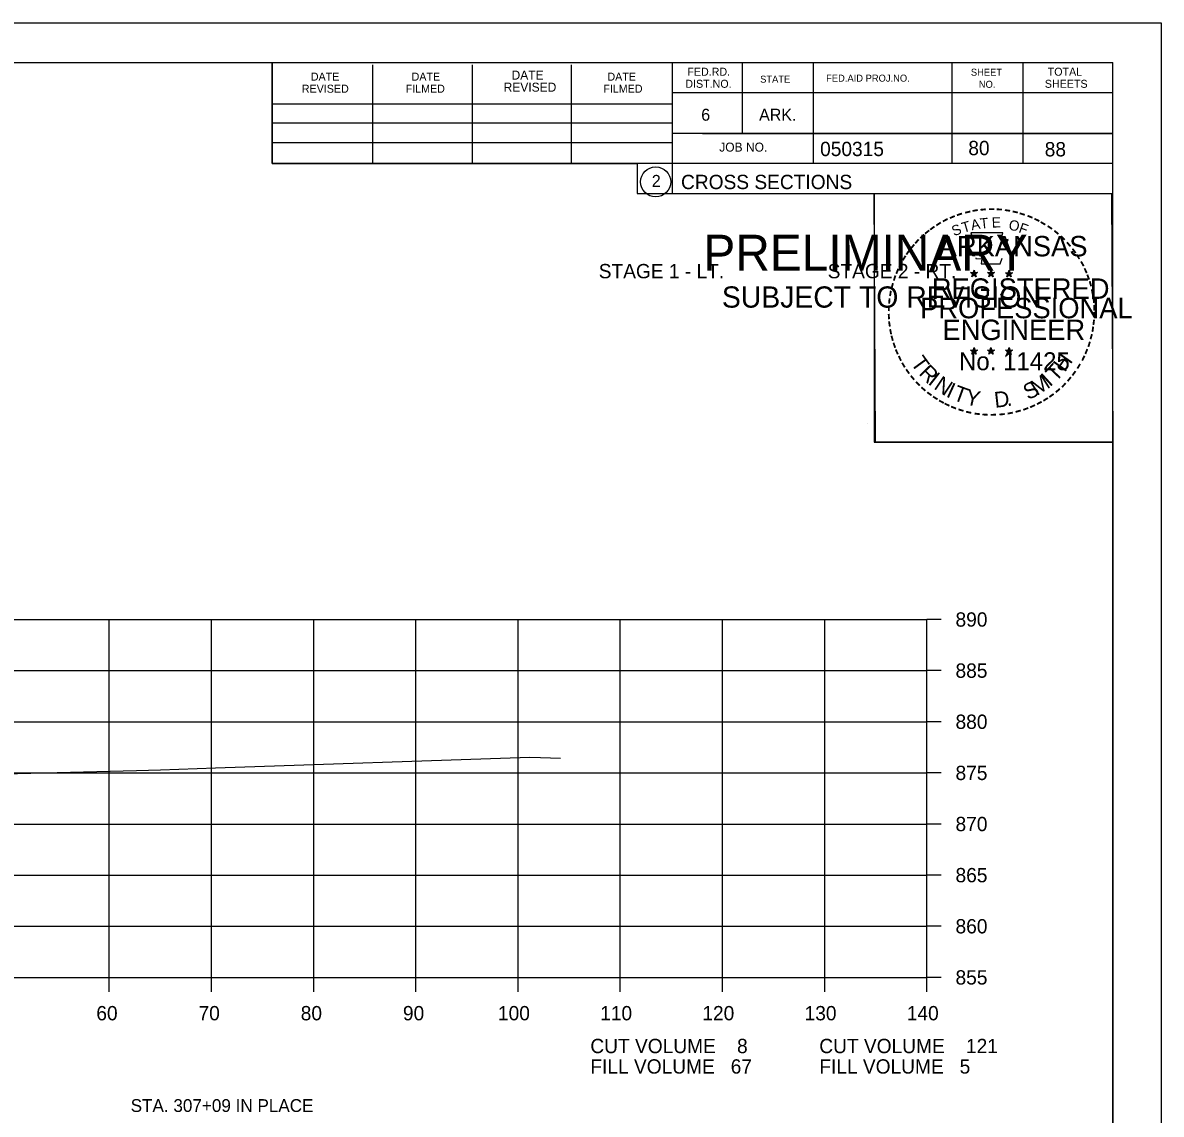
# Model space of a CAD drawing. Extents: x 1486524 to 1499135, y 326561 to 337924.
# Drawn here: x 1489034.4 to 1489145.8, y 334592.6 to 334699.3 of the extents above; entities that cross this region are included whole.
import ezdxf

# ---------------------------------------------------------------- set-up
doc = ezdxf.new("R2010")
doc.units = 0
for name, color, linetype in [('Default', 7, 'Continuous'), ('E_Const Align', 7, 'Continuous'), ('E_Const Align Station', 7, 'Continuous'), ('E_Ownership Information', 7, 'Continuous'), ('E_Property Line', 7, 'Continuous'), ('E_Proposed ROW Fig Annot', 7, 'Continuous'), ('E_Quarter Calls', 7, 'Continuous'), ('E_Section Line', 7, 'Continuous'), ('E_Station Offset', 7, 'Continuous'), ('E_Tract Number', 7, 'Continuous'), ('S_SIXTEEN_SECTION', 7, 'Continuous')]:
    doc.layers.add(name, color=color, linetype=linetype)

msp = doc.modelspace()

# ---------------------------------------------------------------- linework, layer by layer
at = {"layer": 'E_Const Align'}
for p, q in [((1489122.89, 334605.99), (1489122.89, 334640.99)), ((1489124.29, 334640.99), (1489122.89, 334640.99)), ((1489124.29, 334635.99), (1489122.89, 334635.99)), ((1489124.29, 334630.99), (1489122.89, 334630.99)), ((1489124.29, 334625.99), (1489122.89, 334625.99)), ((1489124.29, 334620.99), (1489122.89, 334620.99)), ((1489124.29, 334615.99), (1489122.89, 334615.99)), ((1489124.29, 334610.99), (1489122.89, 334610.99)), ((1488842.89, 334605.99), (1489122.89, 334605.99)), ((1489042.89, 334604.59), (1489042.89, 334605.99)), ((1489052.89, 334604.59), (1489052.89, 334605.99)), ((1489062.89, 334604.59), (1489062.89, 334605.99)), ((1489072.89, 334604.59), (1489072.89, 334605.99)), ((1489082.89, 334604.59), (1489082.89, 334605.99)), ((1489092.89, 334604.59), (1489092.89, 334605.99)), ((1489102.89, 334604.59), (1489102.89, 334605.99)), ((1489112.89, 334604.59), (1489112.89, 334605.99)), ((1489122.89, 334604.59), (1489122.89, 334605.99)), ((1489124.29, 334605.99), (1489122.89, 334605.99))]:
    msp.add_line(p, q, dxfattribs=at)
at = {"layer": 'E_Ownership Information'}
for p, q in [((1488842.89, 334640.99), (1489122.89, 334640.99)), ((1488842.89, 334640.99), (1489122.89, 334640.99)), ((1489042.89, 334605.99), (1489042.89, 334640.99)), ((1489042.89, 334605.99), (1489042.89, 334640.99)), ((1489052.89, 334605.99), (1489052.89, 334640.99)), ((1489052.89, 334605.99), (1489052.89, 334640.99)), ((1489062.89, 334605.99), (1489062.89, 334640.99)), ((1489062.89, 334605.99), (1489062.89, 334640.99)), ((1489072.89, 334605.99), (1489072.89, 334640.99)), ((1489072.89, 334605.99), (1489072.89, 334640.99)), ((1489082.89, 334605.99), (1489082.89, 334640.99)), ((1489082.89, 334605.99), (1489082.89, 334640.99)), ((1489092.89, 334605.99), (1489092.89, 334640.99)), ((1489092.89, 334605.99), (1489092.89, 334640.99)), ((1489102.89, 334605.99), (1489102.89, 334640.99)), ((1489102.89, 334605.99), (1489102.89, 334640.99)), ((1489112.89, 334605.99), (1489112.89, 334640.99)), ((1489112.89, 334605.99), (1489112.89, 334640.99)), ((1489122.89, 334605.99), (1489122.89, 334640.99)), ((1489122.89, 334605.99), (1489122.89, 334640.99)), ((1488842.89, 334635.99), (1489122.89, 334635.99)), ((1488842.89, 334635.99), (1489122.89, 334635.99)), ((1488842.89, 334630.99), (1489122.89, 334630.99)), ((1488842.89, 334630.99), (1489122.89, 334630.99)), ((1488842.89, 334625.99), (1489122.89, 334625.99)), ((1488842.89, 334625.99), (1489122.89, 334625.99)), ((1488842.89, 334620.99), (1489122.89, 334620.99)), ((1488842.89, 334620.99), (1489122.89, 334620.99)), ((1488842.89, 334615.99), (1489122.89, 334615.99)), ((1488842.89, 334615.99), (1489122.89, 334615.99)), ((1488842.89, 334610.99), (1489122.89, 334610.99)), ((1488842.89, 334610.99), (1489122.89, 334610.99)), ((1488842.89, 334605.99), (1489122.89, 334605.99)), ((1488842.89, 334605.99), (1489122.89, 334605.99))]:
    msp.add_line(p, q, dxfattribs=at)
at = {"layer": 'E_Property Line'}
for p, q in [((1488824.89, 334695.45), (1489141.07, 334695.45)), ((1489058.81, 334685.57), (1489058.81, 334695.45)), ((1489097.97, 334695.45), (1489097.97, 334682.65)), ((1489104.81, 334695.45), (1489104.81, 334688.51)), ((1489111.75, 334695.45), (1489111.75, 334685.57)), ((1489125.33, 334695.45), (1489125.33, 334685.57)), ((1489132.27, 334695.45), (1489132.27, 334685.57)), ((1489141.07, 334489.99), (1489141.07, 334695.45)), ((1489068.67, 334685.57), (1489068.67, 334695.25)), ((1489078.43, 334685.57), (1489078.43, 334695.25)), ((1489088.11, 334685.57), (1489088.11, 334695.25)), ((1489141.07, 334692.51), (1489097.97, 334692.51)), ((1489141.07, 334692.53), (1489141.07, 334692.53)), ((1489058.81, 334691.43), (1489097.97, 334691.43)), ((1489058.81, 334689.57), (1489097.97, 334689.57)), ((1489141.07, 334688.51), (1489097.97, 334688.51)), ((1489100.93, 334688.51), (1489141.07, 334688.51)), ((1489058.81, 334685.57), (1489058.81, 334687.63)), ((1489058.81, 334687.63), (1489097.97, 334687.63)), ((1489141.07, 334685.57), (1489058.81, 334685.57)), ((1489097.97, 334682.65), (1489141.07, 334682.65))]:
    msp.add_line(p, q, dxfattribs=at)
msp.add_circle((1489096.35, 334683.79), 1.47, dxfattribs=at)
at = {"layer": 'E_Quarter Calls'}
for p, q in [((1488812.48, 334699.35), (1489145.82, 334699.35)), ((1489117.1, 334660.2), (1489117.1, 334660.2))]:
    msp.add_line(p, q, dxfattribs=at)
for points in [[(1488812.48, 334699.35), (1489145.82, 334699.35), (1489145.82, 334486.01), (1488812.48, 334486.01)], [(1489058.81, 334695.45), (1489058.81, 334685.57), (1489094.54, 334685.57), (1489094.54, 334682.65), (1489117.74, 334682.65), (1489117.74, 334658.32), (1489141.07, 334658.32), (1489141.07, 334489.99), (1488824.89, 334489.99), (1488824.89, 334695.45)], [(1489117.74, 334682.65), (1489140.94, 334682.65), (1489141.07, 334658.32), (1489117.86, 334658.32)]]:
    msp.add_lwpolyline(points, close=True, dxfattribs=at)
at = {"layer": 'E_Tract Number'}
msp.add_lwpolyline([(1489017.05, 334625.49), (1489045.55, 334626.23), (1489047.91, 334626.3), (1489053.28, 334626.48), (1489084.05, 334627.52), (1489085.09, 334627.49), (1489087.05, 334627.43)], dxfattribs=at)
at = {"layer": 'S_SIXTEEN_SECTION'}
for p, q in [((1489127.15, 334674.91), (1489127.5, 334674.8)), ((1489127.15, 334674.91), (1489127.4, 334674.86)), ((1489127.15, 334674.91), (1489127.39, 334674.79)), ((1489127.28, 334674.5), (1489127.5, 334674.8)), ((1489127.28, 334674.5), (1489127.41, 334674.74)), ((1489127.28, 334674.5), (1489127.5, 334674.72)), ((1489127.5, 334675.16), (1489127.46, 334674.91)), ((1489127.5, 334674.8), (1489127.5, 334675.16)), ((1489127.5, 334675.16), (1489127.55, 334674.91)), ((1489127.85, 334674.91), (1489127.5, 334674.8)), ((1489127.71, 334674.5), (1489127.5, 334674.8)), ((1489127.71, 334674.5), (1489127.5, 334674.71)), ((1489127.85, 334674.91), (1489127.56, 334674.86)), ((1489127.71, 334674.5), (1489127.58, 334674.79)), ((1489127.85, 334674.91), (1489127.64, 334674.81)), ((1489128.82, 334674.91), (1489129.17, 334674.8)), ((1489128.82, 334674.91), (1489129.07, 334674.86)), ((1489128.82, 334674.91), (1489129.06, 334674.79)), ((1489128.95, 334674.5), (1489129.17, 334674.8)), ((1489128.95, 334674.5), (1489129.08, 334674.74)), ((1489128.95, 334674.5), (1489129.17, 334674.72)), ((1489129.17, 334675.16), (1489129.13, 334674.91)), ((1489129.17, 334674.8), (1489129.17, 334675.16)), ((1489129.17, 334675.16), (1489129.22, 334674.91)), ((1489129.52, 334674.91), (1489129.17, 334674.8)), ((1489129.38, 334674.5), (1489129.17, 334674.8)), ((1489129.38, 334674.5), (1489129.17, 334674.71)), ((1489129.52, 334674.91), (1489129.23, 334674.86)), ((1489129.38, 334674.5), (1489129.25, 334674.79)), ((1489129.52, 334674.91), (1489129.31, 334674.81)), ((1489130.58, 334674.9), (1489130.93, 334674.79)), ((1489130.58, 334674.9), (1489130.84, 334674.85)), ((1489130.58, 334674.9), (1489130.82, 334674.77)), ((1489130.72, 334674.49), (1489130.93, 334674.79)), ((1489130.72, 334674.49), (1489130.84, 334674.73)), ((1489130.72, 334674.49), (1489130.93, 334674.71)), ((1489130.93, 334675.15), (1489130.89, 334674.9)), ((1489130.93, 334674.79), (1489130.93, 334675.15)), ((1489130.93, 334675.15), (1489130.98, 334674.9)), ((1489131.28, 334674.9), (1489130.93, 334674.79)), ((1489131.15, 334674.49), (1489130.93, 334674.79)), ((1489131.15, 334674.49), (1489130.93, 334674.7)), ((1489131.28, 334674.9), (1489130.99, 334674.85)), ((1489131.15, 334674.49), (1489131.01, 334674.78)), ((1489131.28, 334674.9), (1489131.08, 334674.79)), ((1489127.15, 334667.34), (1489127.5, 334667.22)), ((1489127.15, 334667.34), (1489127.4, 334667.29)), ((1489127.15, 334667.34), (1489127.38, 334667.21)), ((1489127.28, 334666.93), (1489127.5, 334667.22)), ((1489127.28, 334666.93), (1489127.41, 334667.17)), ((1489127.28, 334666.93), (1489127.49, 334667.14)), ((1489127.5, 334667.59), (1489127.45, 334667.34)), ((1489127.71, 334666.93), (1489127.49, 334667.14)), ((1489127.5, 334667.22), (1489127.5, 334667.59)), ((1489127.5, 334667.59), (1489127.54, 334667.34)), ((1489127.84, 334667.34), (1489127.5, 334667.22)), ((1489127.71, 334666.93), (1489127.5, 334667.22)), ((1489127.84, 334667.34), (1489127.56, 334667.29)), ((1489127.71, 334666.93), (1489127.57, 334667.22)), ((1489127.84, 334667.34), (1489127.64, 334667.23)), ((1489128.82, 334667.34), (1489129.16, 334667.22)), ((1489128.82, 334667.34), (1489129.07, 334667.29)), ((1489128.82, 334667.34), (1489129.05, 334667.21)), ((1489128.95, 334666.93), (1489129.16, 334667.22)), ((1489128.95, 334666.93), (1489129.07, 334667.17)), ((1489128.95, 334666.93), (1489129.16, 334667.14)), ((1489129.16, 334667.59), (1489129.12, 334667.34)), ((1489129.16, 334667.22), (1489129.16, 334667.59)), ((1489129.16, 334667.59), (1489129.21, 334667.34)), ((1489129.51, 334667.34), (1489129.16, 334667.22)), ((1489129.38, 334666.93), (1489129.16, 334667.22)), ((1489129.38, 334666.93), (1489129.16, 334667.14)), ((1489129.51, 334667.34), (1489129.23, 334667.29)), ((1489129.38, 334666.93), (1489129.24, 334667.22)), ((1489129.51, 334667.34), (1489129.31, 334667.23)), ((1489130.58, 334667.33), (1489130.93, 334667.21)), ((1489130.58, 334667.33), (1489130.84, 334667.28)), ((1489130.58, 334667.33), (1489130.82, 334667.2)), ((1489130.72, 334666.92), (1489130.93, 334667.21)), ((1489130.72, 334666.92), (1489130.84, 334667.16)), ((1489130.72, 334666.92), (1489130.93, 334667.13)), ((1489130.93, 334667.58), (1489130.89, 334667.33)), ((1489130.93, 334667.21), (1489130.93, 334667.58)), ((1489130.93, 334667.58), (1489130.98, 334667.33)), ((1489131.28, 334667.33), (1489130.93, 334667.21)), ((1489131.14, 334666.92), (1489130.93, 334667.21)), ((1489131.14, 334666.92), (1489130.93, 334667.13)), ((1489131.28, 334667.33), (1489130.99, 334667.28)), ((1489131.14, 334666.92), (1489131.01, 334667.21)), ((1489131.28, 334667.33), (1489131.07, 334667.22))]:
    msp.add_line(p, q, dxfattribs=at)
for points in [[(1489127.19, 334678.79), (1489127.46, 334677.96)], [(1489130.7, 334677.86), (1489130.84, 334678.15), (1489130.16, 334678.12), (1489130.31, 334678.79), (1489127.19, 334678.79)], [(1489127.68, 334676.36), (1489127.68, 334676.28), (1489128.25, 334676.26), (1489128.19, 334675.78), (1489130.06, 334675.78), (1489130.26, 334676.32)], [(1489127.5, 334675.16), (1489127.71, 334674.5), (1489127.15, 334674.91), (1489127.85, 334674.91), (1489127.28, 334674.5), (1489127.5, 334675.16)], [(1489129.17, 334675.16), (1489129.38, 334674.5), (1489128.82, 334674.91), (1489129.52, 334674.91), (1489128.95, 334674.5), (1489129.17, 334675.16)], [(1489130.93, 334675.15), (1489131.15, 334674.49), (1489130.58, 334674.9), (1489131.28, 334674.9), (1489130.72, 334674.49), (1489130.93, 334675.15)], [(1489127.5, 334667.59), (1489127.71, 334666.93), (1489127.15, 334667.34), (1489127.84, 334667.34), (1489127.28, 334666.93), (1489127.5, 334667.59)], [(1489129.16, 334667.59), (1489129.38, 334666.93), (1489128.82, 334667.34), (1489129.51, 334667.34), (1489128.95, 334666.93), (1489129.16, 334667.59)], [(1489130.93, 334667.58), (1489131.14, 334666.92), (1489130.58, 334667.33), (1489131.28, 334667.33), (1489130.72, 334666.92), (1489130.93, 334667.58)]]:
    msp.add_lwpolyline(points, dxfattribs=at)
for centre, radius in [((1489127.5, 334674.8), 0.172), ((1489127.5, 334674.8), 0.145), ((1489127.5, 334674.8), 0.116), ((1489127.5, 334674.8), 0.0991), ((1489127.5, 334674.8), 0.0747), ((1489127.5, 334674.8), 0.0495), ((1489127.5, 334674.8), 0.0296), ((1489129.17, 334674.8), 0.172), ((1489129.17, 334674.8), 0.145), ((1489129.17, 334674.8), 0.116), ((1489129.17, 334674.8), 0.0991), ((1489129.17, 334674.8), 0.0747), ((1489129.17, 334674.8), 0.0495), ((1489129.17, 334674.8), 0.0296), ((1489130.93, 334674.78), 0.172), ((1489130.93, 334674.78), 0.145), ((1489130.93, 334674.78), 0.116), ((1489130.93, 334674.78), 0.0991), ((1489130.93, 334674.78), 0.0747), ((1489130.93, 334674.78), 0.0495), ((1489130.93, 334674.78), 0.0296), ((1489127.49, 334667.22), 0.172), ((1489127.49, 334667.22), 0.145), ((1489127.49, 334667.22), 0.116), ((1489127.49, 334667.22), 0.0991), ((1489127.49, 334667.22), 0.0747), ((1489127.49, 334667.22), 0.0495), ((1489127.49, 334667.22), 0.0296), ((1489129.16, 334667.22), 0.172), ((1489129.16, 334667.22), 0.145), ((1489129.16, 334667.22), 0.116), ((1489129.16, 334667.22), 0.0991), ((1489129.16, 334667.22), 0.0747), ((1489129.16, 334667.22), 0.0495), ((1489129.16, 334667.22), 0.0296), ((1489130.93, 334667.21), 0.172), ((1489130.93, 334667.21), 0.145), ((1489130.93, 334667.21), 0.116), ((1489130.93, 334667.21), 0.0991), ((1489130.93, 334667.21), 0.0747), ((1489130.93, 334667.21), 0.0495), ((1489130.93, 334667.21), 0.0296)]:
    msp.add_circle(centre, radius, dxfattribs=at)

# ---------------------------------------------------------------- texts
at = {"layer": 'Default'}
for s, p in [('STAGE 1 - LT.', (1489090.78, 334674.36)), ('STAGE 2 - RT.', (1489113.18, 334674.36))]:
    msp.add_text(s, height=1.4, dxfattribs=at).set_placement(p)
at = {"layer": 'E_Const Align Station'}
for s, p in [('890', (1489125.69, 334640.29)), ('885', (1489125.69, 334635.29)), ('880', (1489125.69, 334630.29)), ('875', (1489125.69, 334625.29)), ('870', (1489125.69, 334620.29)), ('865', (1489125.69, 334615.29)), ('860', (1489125.69, 334610.29)), ('855', (1489125.69, 334605.29)), ('60', (1489041.62, 334601.79)), ('70', (1489051.62, 334601.79)), ('80', (1489061.62, 334601.79)), ('90', (1489071.62, 334601.79)), ('100', (1489080.92, 334601.79)), ('110', (1489090.92, 334601.79)), ('120', (1489100.92, 334601.79)), ('130', (1489110.92, 334601.79)), ('140', (1489120.92, 334601.79)), ('CUT VOLUME    8', (1489089.96, 334598.58)), ('CUT VOLUME    121', (1489112.36, 334598.58)), ('FILL VOLUME   67', (1489089.96, 334596.58)), ('FILL VOLUME   5', (1489112.36, 334596.58))]:
    msp.add_text(s, height=1.4, dxfattribs=at).set_placement(p)
at = {"layer": 'E_Property Line'}
for s, height, p in [('DATE', 0.782, (1489062.61, 334693.69)), ('DATE', 0.782, (1489072.47, 334693.69)), ('DATE', 0.879, (1489082.25, 334693.79)), ('DATE', 0.782, (1489091.63, 334693.69)), ('FED.RD.', 0.782, (1489099.45, 334694.17)), ('SHEET', 0.684, (1489127.19, 334694.17)), ('TOTAL', 0.782, (1489134.71, 334694.17)), ('REVISED', 0.782, (1489061.73, 334692.51)), ('FILMED', 0.782, (1489071.89, 334692.51)), ('REVISED', 0.879, (1489081.47, 334692.61)), ('FILMED', 0.782, (1489091.23, 334692.51)), ('DIST.NO.', 0.782, (1489099.25, 334692.99)), ('STATE', 0.684, (1489106.57, 334693.49)), ('FED.AID PROJ.NO.', 0.684, (1489113.03, 334693.59)), ('NO.', 0.684, (1489127.97, 334692.99)), ('SHEETS', 0.782, (1489134.43, 334692.99)), ('6', 1.17, (1489100.81, 334689.77)), ('ARK.', 1.172, (1489106.47, 334689.77)), ('050315', 1.4, (1489112.44, 334686.31)), ('JOB NO.', 0.879, (1489102.57, 334686.75)), ('2', 1.17, (1489095.97, 334683.3)), ('CROSS SECTIONS', 1.4, (1489098.83, 334683.08))]:
    msp.add_text(s, height=height, rotation=360, dxfattribs=at).set_placement(p)
at = {"layer": 'E_Proposed ROW Fig Annot'}
msp.add_text('STA. 307+09 IN PLACE', height=1.25, dxfattribs=at).set_placement((1489044.98, 334592.83))
at = {"layer": 'E_Section Line'}
for s, height, p in [('PRELIMINARY', 3.5, (1489101.02, 334675.12)), ('DWB', 0.01, (1489101.76, 334676.97)), ('SUBJECT TO REVISION', 2.0751, (1489102.83, 334671.49))]:
    msp.add_text(s, height=height, rotation=360, dxfattribs=at).set_placement(p)
at = {"layer": 'E_Station Offset'}
for s, p in [('80', (1489126.94, 334686.4)), ('88', (1489134.42, 334686.28))]:
    msp.add_text(s, height=1.4, dxfattribs=at).set_placement(p)
at = {"layer": 'S_SIXTEEN_SECTION'}
for s, height, rotation, p in [('-', 1.6, 13.6301, (1489126.69, 334680.15)), ('-', 1.6, 10.2193, (1489127.37, 334680.32)), ('-', 1.6, 5.8968, (1489128.1, 334680.43)), ('-', 1.6, 0.1862, (1489128.87, 334680.5)), ('-', 1.6, 357.743, (1489129.59, 334680.49)), ('-', 1.6, 352.1617, (1489130.34, 334680.43)), ('-', 1.6, 347.2049, (1489131.05, 334680.32)), ('-', 1.6, 34.0636, (1489124.08, 334678.96)), ('-', 1.6, 28.7918, (1489124.67, 334679.33)), ('-', 1.6, 24.3072, (1489125.31, 334679.64)), ('-', 1.6, 19.1761, (1489125.94, 334679.91)), ('T', 1, 16.4036, (1489126.46, 334678.8)), ('A', 1, 11.2132, (1489127.29, 334679.05)), ('T', 1, 6.0228, (1489128.14, 334679.21)), ('E', 1, 0.8323, (1489129.24, 334679.32)), ('O', 1, 350.4515, (1489130.84, 334679.11)), ('-', 1.6, 342.3362, (1489131.69, 334680.16)), ('-', 1.6, 337.8551, (1489132.42, 334679.94)), ('-', 1.6, 334.1211, (1489133.06, 334679.67)), ('-', 1.6, 329.6409, (1489133.63, 334679.38)), ('-', 1.6, 38.9507, (1489123.02, 334678.18)), ('-', 1.6, 36.2317, (1489123.5, 334678.56)), ('S', 1, 21.594, (1489125.55, 334678.46)), ('F', 1, 340.0707, (1489131.8, 334678.88)), ('-', 1.6, 325.8627, (1489134.28, 334679.02)), ('-', 1.6, 320.5297, (1489134.89, 334678.6)), ('-', 1.6, 50.6142, (1489121.74, 334676.8)), ('-', 1.6, 48.423, (1489122.14, 334677.29)), ('-', 1.6, 42.9622, (1489122.59, 334677.77)), ('ARKANSAS', 2, 360, (1489124.04, 334676.5)), ('-', 1.6, 315.5786, (1489135.49, 334678.11)), ('-', 1.6, 309.8797, (1489136.06, 334677.56)), ('-', 1.6, 58.0706, (1489121, 334675.71)), ('-', 1.6, 54.2325, (1489121.32, 334676.24)), ('-', 1.6, 306.6522, (1489136.58, 334676.96)), ('-', 1.4, 303.6753, (1489137.07, 334676.39)), ('-', 1.6, 62.8713, (1489120.69, 334675.1)), ('-', 1.6, 299.6684, (1489137.39, 334675.78)), ('-', 1.6, 72.3945, (1489120.21, 334673.85)), ('-', 1.6, 67.7743, (1489120.43, 334674.48)), ('REGISTERED', 2, 360, (1489123.37, 334672.35)), ('DWB', 0.01, 360, (1489127.49, 334674.79)), ('DWB', 0.01, 360, (1489129.16, 334674.79)), ('DWB', 0.01, 360, (1489130.92, 334674.78)), ('-', 1.6, 294.6628, (1489137.71, 334675.17)), ('-', 1.6, 290.5728, (1489137.97, 334674.59)), ('-', 1.6, 75.461, (1489120.01, 334673.14)), ('-', 1.6, 285.1233, (1489138.2, 334674.01)), ('-', 1.6, 280.5493, (1489138.4, 334673.27)), ('-', 1.6, 85.1863, (1489119.8, 334671.74)), ('-', 1.6, 81.2013, (1489119.88, 334672.43)), ('PROFESSIONAL', 2, 360, (1489122.22, 334670.45)), ('-', 1.6, 276.5962, (1489138.56, 334672.5)), ('-', 1.6, 89.0622, (1489119.78, 334671.04)), ('-', 1.6, 274.3301, (1489138.62, 334671.78)), ('-', 1.6, 269.9407, (1489138.66, 334671.15)), ('-', 1.6, 94.1959, (1489119.81, 334670.31)), ('-', 1.6, 98.9479, (1489119.89, 334669.64)), ('ENGINEER', 2, 360, (1489124.41, 334668.32)), ('-', 1.6, 263.5172, (1489138.64, 334670.48)), ('-', 1.6, 101.7149, (1489120.02, 334668.91)), ('-', 1.6, 105.4578, (1489120.18, 334668.32)), ('-', 1.6, 255.7626, (1489138.46, 334669.15)), ('-', 1.6, 260.9953, (1489138.57, 334669.83)), ('-', 1.6, 109.0874, (1489120.4, 334667.68)), ('-', 1.6, 252.8681, (1489138.28, 334668.43)), ('-', 1.6, 114.0643, (1489120.65, 334667.09)), ('-', 1.6, 115.7289, (1489120.96, 334666.47)), ('T', 1.54, 306.0406, (1489121.25, 334666.06)), ('No. 11425', 1.757, 360, (1489126.03, 334665.37)), ('DWB', 0.01, 360, (1489127.48, 334667.22)), ('DWB', 0.01, 360, (1489129.15, 334667.22)), ('DWB', 0.01, 360, (1489130.92, 334667.21)), ('H', 1.54, 54.6088, (1489136.38, 334665.1)), ('-', 1.6, 244.6197, (1489137.79, 334667.13)), ('-', 1.6, 247.8887, (1489138.05, 334667.76)), ('-', 1.6, 120.4471, (1489121.31, 334665.88)), ('-', 1.6, 125.8934, (1489121.72, 334665.32)), ('R', 1.54, 314.005, (1489122.02, 334665.01)), ('T', 1.54, 46.6444, (1489135.49, 334664.16)), ('-', 1.6, 239.0712, (1489137.4, 334666.38)), ('-', 1.6, 130.7181, (1489122.18, 334664.77)), ('-', 1.6, 134.2238, (1489122.7, 334664.23)), ('I', 1.54, 321.9694, (1489122.92, 334664.08)), ('N', 1.54, 326.5002, (1489123.49, 334663.61)), ('M', 1.54, 32.6563, (1489133.64, 334662.83)), ('I', 1.54, 42.1136, (1489134.92, 334663.68)), ('-', 1.6, 231.2538, (1489136.56, 334665.16)), ('-', 1.6, 233.8452, (1489136.99, 334665.72)), ('-', 1.6, 138.9338, (1489123.22, 334663.76)), ('-', 1.6, 144.6463, (1489123.78, 334663.36)), ('I', 1.54, 335.3603, (1489124.69, 334662.82)), ('T', 1.54, 339.8912, (1489125.35, 334662.5)), ('Y', 1.54, 347.8556, (1489126.57, 334662.05)), ('D', 1.54, 6.3969, (1489129.56, 334661.69)), ('S', 1.54, 26.9312, (1489132.8, 334662.42)), ('-', 1.6, 221.0851, (1489135.56, 334664.08)), ('-', 1.6, 225.7653, (1489136.09, 334664.59)), ('-', 1.6, 148.0898, (1489124.34, 334662.99)), ('-', 1.6, 151.5704, (1489124.92, 334662.66)), ('-', 1.6, 154.6002, (1489125.44, 334662.41)), ('.', 1.54, 13.7642, (1489130.75, 334661.82)), ('-', 1.6, 204.2516, (1489133.3, 334662.56)), ('-', 1.6, 207.3568, (1489133.92, 334662.88)), ('-', 1.6, 212.2491, (1489134.48, 334663.23)), ('-', 1.6, 215.7363, (1489135.01, 334663.61)), ('-', 1.6, 158.5612, (1489126.06, 334662.16)), ('-', 1.6, 162.7983, (1489126.75, 334661.95)), ('-', 1.6, 167.5555, (1489127.46, 334661.78)), ('-', 1.6, 173.1155, (1489128.24, 334661.67)), ('-', 1.6, 176.5183, (1489128.98, 334661.62)), ('-', 1.6, 181.5918, (1489129.73, 334661.64)), ('-', 1.6, 185.8167, (1489130.54, 334661.71)), ('-', 1.6, 191.2858, (1489131.27, 334661.85)), ('-', 1.6, 195.4743, (1489132, 334662.05)), ('-', 1.6, 200.7184, (1489132.68, 334662.29))]:
    msp.add_text(s, height=height, rotation=rotation, dxfattribs=at).set_placement(p)

doc.saveas('drawing.dxf')
